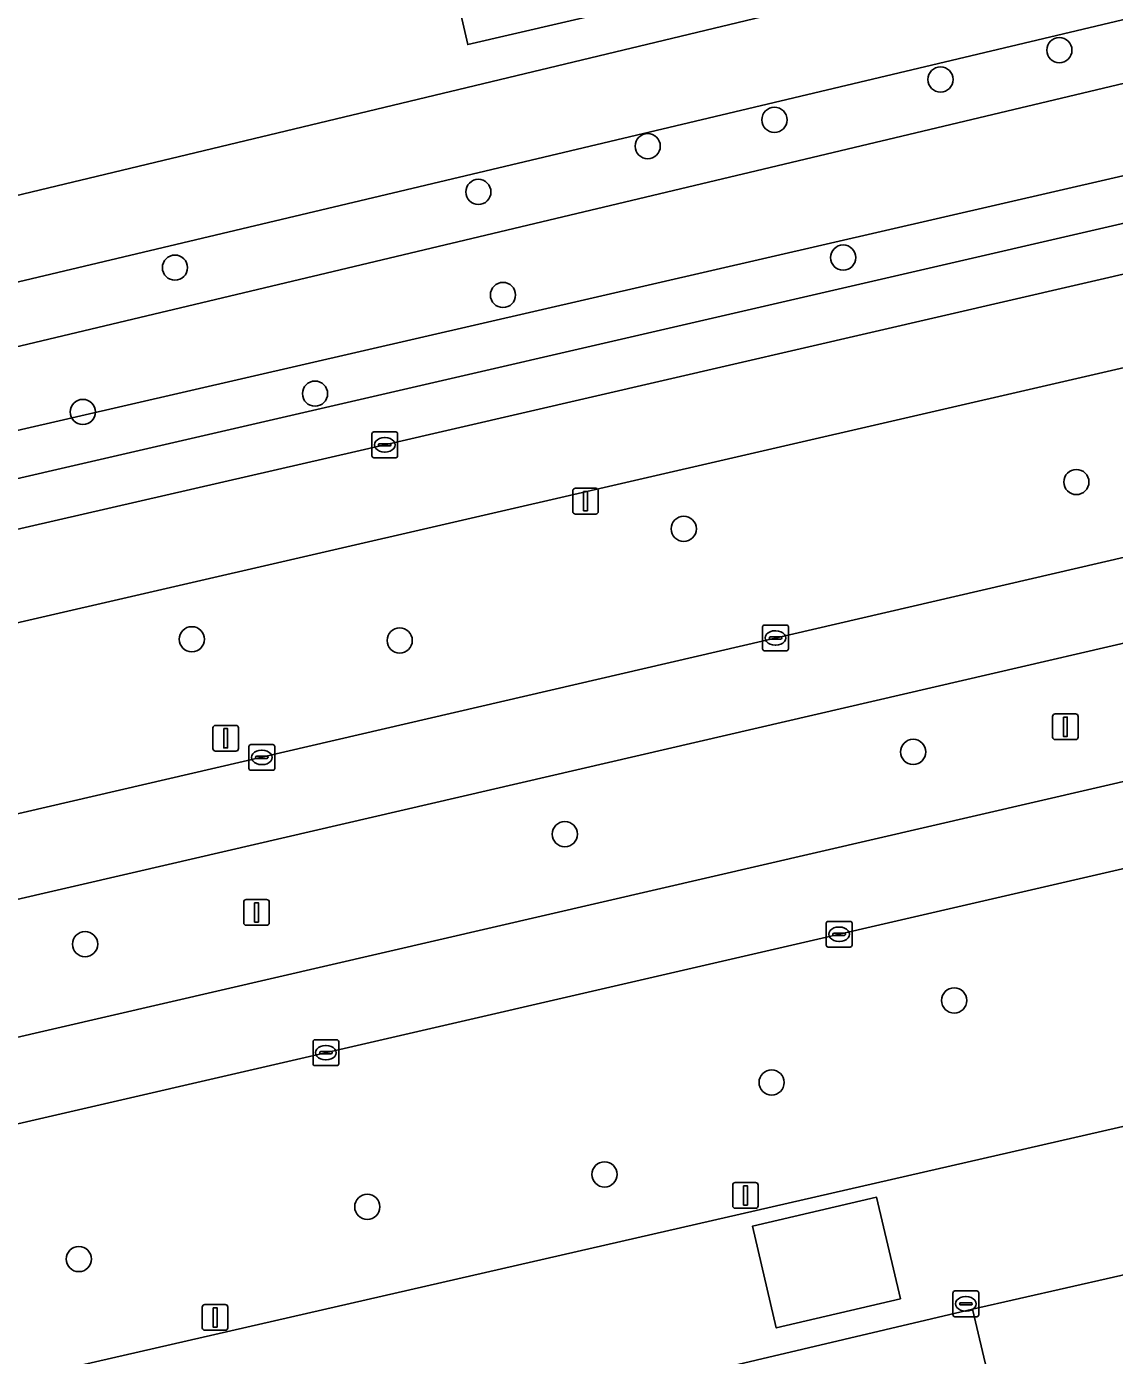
# Model space of a CAD drawing. Extents: x 156412 to 157779, y 382335 to 383768.
# Drawn here: x 157170.9 to 157213.2, y 383015.7 to 383067.3 of the extents above; entities that cross this region are included whole.
import ezdxf

# ---------------------------------------------------------------- set-up
doc = ezdxf.new("R2010")
doc.units = 0
for name, color, linetype in [('IMGEO_Berm_groen', 7, 'Continuous'), ('IMGEO_Boom', 7, 'Continuous'), ('IMGEO_Fietspad_gesloten', 7, 'Continuous'), ('IMGEO_Grasland_agrarisch', 7, 'Continuous'), ('IMGEO_Groenvoorziening', 7, 'Continuous'), ('IMGEO_Kolk', 7, 'Continuous'), ('IMGEO_Lichtmast', 7, 'Continuous'), ('IMGEO_Pand', 7, 'Continuous'), ('IMGEO_Parkeervlak_open', 7, 'Continuous'), ('IMGEO_Rijbaan_lokaal_gesloten', 7, 'Continuous'), ('IMGEO_Rijbaan_lokaal_open', 7, 'Continuous'), ('IMGEO_Rijbaan_regionaal_gesloten', 7, 'Continuous'), ('IMGEO_Verkeersbordpaal', 7, 'Continuous'), ('IMGEO_Voetpad_open', 7, 'Continuous')]:
    doc.layers.add(name, color=color, linetype=linetype)

msp = doc.modelspace()

# ---------------------------------------------------------------- linework, layer by layer
at = {"layer": 'IMGEO_Berm_groen'}
for points in [[(157348.158, 383080.475), (157347.135, 383085.108), (157322.818, 383079.421), (157252.088, 383062.977), (157146.809, 383038.714), (157148.502, 383031.65), (157150.615, 383032.201), (157153.136, 383032.737), (157250.826, 383055.368), (157295.594, 383067.589)], [(157349.498, 383073.507), (157325.583, 383068.017), (157303.131, 383062.83), (157247.292, 383051.212), (157175.196, 383034.518), (157151.323, 383029.012), (157149.287, 383028.422), (157150.394, 383023.422), (157152.473, 383023.924), (157155.187, 383024.545), (157256.65, 383047.991)], [(157223.14, 383036.866), (157156.55, 383021.499), (157153.243, 383020.724), (157151.116, 383020.258), (157153.257, 383010.737), (157155.502, 383011.353), (157225.544, 383027.395)]]:
    msp.add_lwpolyline(points, dxfattribs=at)
msp.add_lwpolyline([(157207.666, 383017.535), (157197.668, 383015.185), (157198.829, 383010.177), (157208.829, 383012.602)], close=True, dxfattribs=at)
at = {"layer": 'IMGEO_Boom'}
for centre in [(157211.041, 383066.426), (157206.427, 383065.286), (157199.975, 383063.718), (157195.053, 383062.697), (157188.476, 383060.921), (157202.645, 383058.371), (157176.69, 383057.981), (157189.431, 383056.92), (157182.131, 383053.088), (157173.113, 383052.376), (157211.703, 383049.657), (157196.453, 383047.838), (157177.345, 383043.551), (157185.419, 383043.504), (157205.362, 383039.177), (157191.835, 383035.984), (157173.2, 383031.711), (157206.958, 383029.527), (157199.865, 383026.343), (157193.376, 383022.772), (157184.162, 383021.512), (157172.957, 383019.485)]:
    msp.add_circle(centre, 0.489, dxfattribs=at)
at = {"layer": 'IMGEO_Fietspad_gesloten'}
for points in [[(157346.382, 383088.468), (157330.561, 383084.833), (157327.788, 383084.187), (157301.826, 383078.134), (157273.05, 383071.462), (157243.302, 383064.59), (157214.533, 383057.957), (157184.84, 383051.1), (157156.104, 383044.505), (157143.182, 383041.477)], [(157025.969, 383010.873), (157049.55, 383016.188), (157125.414, 383033.797), (157133.846, 383035.729), (157137.616, 383036.593), (157138.658, 383036.824), (157141.7, 383037.545), (157144.238, 383038.146), (157146.809, 383038.714), (157252.088, 383062.977)]]:
    msp.add_lwpolyline(points, dxfattribs=at)
at = {"layer": 'IMGEO_Grasland_agrarisch'}
for points in [[(157143.371, 383043.516), (157237.399, 383065.213), (157314.285, 383083.041), (157346.085, 383090.397)], [(157147.818, 383055.335), (157251.837, 383080.286)], [(157193.606, 383067.925), (157188.061, 383066.643), (157185.955, 383075.782)], [(157258.253, 383071.858), (157150.143, 383046.956)]]:
    msp.add_lwpolyline(points, dxfattribs=at)
at = {"layer": 'IMGEO_Groenvoorziening'}
for points in [[(157251.837, 383080.286), (157147.818, 383055.335)], [(157250.749, 383076.455), (157150.693, 383052.704)], [(157150.693, 383052.704), (157250.749, 383076.455)], [(157151.317, 383050.338), (157251.542, 383074.197)], [(157251.542, 383074.197), (157151.317, 383050.338)], [(157150.143, 383046.956), (157258.253, 383071.858)]]:
    msp.add_lwpolyline(points, dxfattribs=at)
at = {"layer": 'IMGEO_Kolk'}
for p, q in [((157184.339, 383050.674), (157184.339, 383051.526)), ((157184.414, 383051.6), (157185.266, 383051.6)), ((157185.34, 383051.526), (157185.34, 383050.674)), ((157184.598, 383051.094), (157184.598, 383051.106)), ((157185.036, 383051.057), (157184.638, 383051.057)), ((157184.641, 383051.143), (157185.039, 383051.143)), ((157184.827, 383051.38), (157184.852, 383051.38)), ((157185.082, 383051.106), (157185.082, 383051.094)), ((157185.266, 383050.6), (157184.414, 383050.6)), ((157184.85, 383050.82), (157184.825, 383050.82)), ((157199.517, 383043.176), (157199.517, 383044.028)), ((157199.592, 383044.102), (157200.444, 383044.102)), ((157200.005, 383043.882), (157200.03, 383043.882)), ((157200.518, 383044.028), (157200.518, 383043.176)), ((157199.776, 383043.596), (157199.776, 383043.608)), ((157200.214, 383043.559), (157199.816, 383043.559)), ((157199.819, 383043.645), (157200.217, 383043.645)), ((157200.028, 383043.322), (157200.003, 383043.322)), ((157200.26, 383043.608), (157200.26, 383043.596)), ((157200.444, 383043.102), (157199.592, 383043.102)), ((157179.564, 383038.537), (157179.564, 383039.389)), ((157179.639, 383039.463), (157180.491, 383039.463)), ((157180.052, 383039.243), (157180.077, 383039.243)), ((157180.565, 383039.389), (157180.565, 383038.537)), ((157179.823, 383038.957), (157179.823, 383038.969)), ((157180.261, 383038.92), (157179.863, 383038.92)), ((157179.866, 383039.006), (157180.264, 383039.006)), ((157180.075, 383038.683), (157180.05, 383038.683)), ((157180.307, 383038.969), (157180.307, 383038.957)), ((157180.491, 383038.463), (157179.639, 383038.463)), ((157201.987, 383031.671), (157201.987, 383032.523)), ((157202.062, 383032.597), (157202.914, 383032.597)), ((157202.988, 383032.523), (157202.988, 383031.671)), ((157202.246, 383032.091), (157202.246, 383032.103)), ((157202.684, 383032.054), (157202.286, 383032.054)), ((157202.289, 383032.14), (157202.687, 383032.14)), ((157202.475, 383032.377), (157202.5, 383032.377)), ((157202.73, 383032.103), (157202.73, 383032.091)), ((157202.914, 383031.597), (157202.062, 383031.597)), ((157202.498, 383031.817), (157202.473, 383031.817)), ((157182.053, 383027.072), (157182.053, 383027.924)), ((157182.128, 383027.998), (157182.98, 383027.998)), ((157182.541, 383027.778), (157182.566, 383027.778)), ((157183.054, 383027.924), (157183.054, 383027.072)), ((157182.312, 383027.492), (157182.312, 383027.504)), ((157182.75, 383027.455), (157182.352, 383027.455)), ((157182.355, 383027.541), (157182.753, 383027.541)), ((157182.796, 383027.504), (157182.796, 383027.492)), ((157182.98, 383026.998), (157182.128, 383026.998)), ((157182.564, 383027.218), (157182.539, 383027.218)), ((157206.91, 383017.321), (157206.91, 383018.173)), ((157206.985, 383018.247), (157207.837, 383018.247)), ((157207.398, 383018.027), (157207.423, 383018.027)), ((157207.911, 383018.173), (157207.911, 383017.321)), ((157207.169, 383017.741), (157207.169, 383017.753)), ((157207.607, 383017.704), (157207.209, 383017.704)), ((157207.212, 383017.79), (157207.61, 383017.79)), ((157207.421, 383017.467), (157207.396, 383017.467)), ((157207.653, 383017.753), (157207.653, 383017.741)), ((157207.837, 383017.247), (157206.985, 383017.247))]:
    msp.add_line(p, q, dxfattribs=at)
for points in [[(157184.339, 383050.674), (157184.339, 383051.526)], [(157184.414, 383051.6), (157185.266, 383051.6)], [(157185.34, 383051.526), (157185.34, 383050.674)], [(157185.266, 383050.6), (157184.414, 383050.6)], [(157199.517, 383043.176), (157199.517, 383044.028)], [(157199.592, 383044.102), (157200.444, 383044.102)], [(157200.518, 383044.028), (157200.518, 383043.176)], [(157200.444, 383043.102), (157199.592, 383043.102)], [(157179.564, 383038.537), (157179.564, 383039.389)], [(157179.639, 383039.463), (157180.491, 383039.463)], [(157180.565, 383039.389), (157180.565, 383038.537)], [(157180.491, 383038.463), (157179.639, 383038.463)], [(157201.987, 383031.671), (157201.987, 383032.523)], [(157202.062, 383032.597), (157202.914, 383032.597)], [(157202.988, 383032.523), (157202.988, 383031.671)], [(157202.914, 383031.597), (157202.062, 383031.597)], [(157182.053, 383027.072), (157182.053, 383027.924)], [(157182.128, 383027.998), (157182.98, 383027.998)], [(157183.054, 383027.924), (157183.054, 383027.072)], [(157182.98, 383026.998), (157182.128, 383026.998)], [(157206.91, 383017.321), (157206.91, 383018.173)], [(157206.985, 383018.247), (157207.837, 383018.247)], [(157207.911, 383018.173), (157207.911, 383017.321)], [(157207.837, 383017.247), (157206.985, 383017.247)]]:
    msp.add_lwpolyline(points, dxfattribs=at)
for centre, radius, start, end in [((157184.416, 383051.524), 0.0765, 91.552, 178.448), ((157184.416, 383051.524), 0.0765, 91.552, 178.448), ((157185.264, 383051.524), 0.0765, 1.552, 88.448), ((157185.264, 383051.524), 0.0765, 1.552, 88.448), ((157184.638, 383051.103), 0.0403, 85.8775, 175.7526), ((157184.635, 383051.093), 0.0366, 178.938, 274.7102), ((157185.039, 383051.1), 0.043, 264.8664, 352.4533), ((157185.043, 383051.105), 0.0386, 1.7309, 96.639), ((157184.416, 383050.676), 0.0765, 181.552, 268.448), ((157184.416, 383050.676), 0.0765, 181.552, 268.448), ((157185.264, 383050.676), 0.0765, 271.552, 358.448), ((157185.264, 383050.676), 0.0765, 271.552, 358.448), ((157199.594, 383044.026), 0.0765, 91.552, 178.448), ((157199.594, 383044.026), 0.0765, 91.552, 178.448), ((157200.442, 383044.026), 0.0765, 1.552, 88.448), ((157200.442, 383044.026), 0.0765, 1.552, 88.448), ((157199.816, 383043.605), 0.0403, 85.8775, 175.7526), ((157199.813, 383043.595), 0.0366, 178.938, 274.7102), ((157200.217, 383043.602), 0.043, 264.8664, 352.4533), ((157200.221, 383043.607), 0.0386, 1.7309, 96.639), ((157199.594, 383043.178), 0.0765, 181.552, 268.448), ((157199.594, 383043.178), 0.0765, 181.552, 268.448), ((157200.442, 383043.178), 0.0765, 271.552, 358.448), ((157200.442, 383043.178), 0.0765, 271.552, 358.448), ((157179.641, 383039.387), 0.0765, 91.552, 178.448), ((157179.641, 383039.387), 0.0765, 91.552, 178.448), ((157180.489, 383039.387), 0.0765, 1.552, 88.448), ((157180.489, 383039.387), 0.0765, 1.552, 88.448), ((157179.863, 383038.966), 0.0403, 85.8775, 175.7526), ((157179.86, 383038.956), 0.0366, 178.938, 274.7102), ((157180.264, 383038.963), 0.043, 264.8664, 352.4533), ((157180.268, 383038.968), 0.0386, 1.7309, 96.639), ((157179.641, 383038.539), 0.0765, 181.552, 268.448), ((157179.641, 383038.539), 0.0765, 181.552, 268.448), ((157180.489, 383038.539), 0.0765, 271.552, 358.448), ((157180.489, 383038.539), 0.0765, 271.552, 358.448), ((157202.064, 383032.521), 0.0765, 91.552, 178.448), ((157202.064, 383032.521), 0.0765, 91.552, 178.448), ((157202.912, 383032.521), 0.0765, 1.552, 88.448), ((157202.912, 383032.521), 0.0765, 1.552, 88.448), ((157202.286, 383032.1), 0.0403, 85.8775, 175.7526), ((157202.283, 383032.09), 0.0366, 178.938, 274.7102), ((157202.687, 383032.097), 0.043, 264.8664, 352.4533), ((157202.691, 383032.102), 0.0386, 1.7309, 96.639), ((157202.064, 383031.673), 0.0765, 181.552, 268.448), ((157202.064, 383031.673), 0.0765, 181.552, 268.448), ((157202.912, 383031.673), 0.0765, 271.552, 358.448), ((157202.912, 383031.673), 0.0765, 271.552, 358.448), ((157182.13, 383027.922), 0.0765, 91.552, 178.448), ((157182.13, 383027.922), 0.0765, 91.552, 178.448), ((157182.978, 383027.922), 0.0765, 1.552, 88.448), ((157182.978, 383027.922), 0.0765, 1.552, 88.448), ((157182.352, 383027.501), 0.0403, 85.8775, 175.7526), ((157182.349, 383027.491), 0.0366, 178.938, 274.7102), ((157182.753, 383027.498), 0.043, 264.8664, 352.4533), ((157182.757, 383027.503), 0.0386, 1.7309, 96.639), ((157182.13, 383027.074), 0.0765, 181.552, 268.448), ((157182.13, 383027.074), 0.0765, 181.552, 268.448), ((157182.978, 383027.074), 0.0765, 271.552, 358.448), ((157182.978, 383027.074), 0.0765, 271.552, 358.448), ((157206.987, 383018.171), 0.0765, 91.552, 178.448), ((157206.987, 383018.171), 0.0765, 91.552, 178.448), ((157207.835, 383018.171), 0.0765, 1.552, 88.448), ((157207.835, 383018.171), 0.0765, 1.552, 88.448), ((157207.209, 383017.75), 0.0403, 85.8775, 175.7526), ((157207.206, 383017.74), 0.0366, 178.938, 274.7102), ((157207.61, 383017.747), 0.043, 264.8664, 352.4533), ((157207.614, 383017.752), 0.0386, 1.7309, 96.639), ((157206.987, 383017.323), 0.0765, 181.552, 268.448), ((157206.987, 383017.323), 0.0765, 181.552, 268.448), ((157207.835, 383017.323), 0.0765, 271.552, 358.448), ((157207.835, 383017.323), 0.0765, 271.552, 358.448)]:
    msp.add_arc(centre, radius, start, end, dxfattribs=at)
for centre, major_axis, ratio, start_param, end_param in [((157184.826, 383051.1), (-0.387, 0.002), 0.722429, 4.712389, 7.853982), ((157184.851, 383051.1), (-0.39, 0.002), 0.717154, 1.570796, 4.712389), ((157200.004, 383043.602), (-0.387, 0.002), 0.722429, 4.712389, 7.853982), ((157200.029, 383043.602), (-0.39, 0.002), 0.717154, 1.570796, 4.712389), ((157180.051, 383038.963), (-0.387, 0.002), 0.722429, 4.712389, 7.853982), ((157180.076, 383038.963), (-0.39, 0.002), 0.717154, 1.570796, 4.712389), ((157202.474, 383032.097), (-0.387, 0.002), 0.722429, 4.712389, 7.853982), ((157202.499, 383032.097), (-0.39, 0.002), 0.717154, 1.570796, 4.712389), ((157182.54, 383027.498), (-0.387, 0.002), 0.722429, 4.712389, 7.853982), ((157182.565, 383027.498), (-0.39, 0.002), 0.717154, 1.570796, 4.712389), ((157207.397, 383017.747), (-0.387, 0.002), 0.722429, 4.712389, 7.853982), ((157207.422, 383017.747), (-0.39, 0.002), 0.717154, 1.570796, 4.712389)]:
    msp.add_ellipse(centre, major_axis=major_axis, ratio=ratio, start_param=start_param, end_param=end_param, dxfattribs=at)
at = {"layer": 'IMGEO_Lichtmast'}
for p, q in [((157192.143, 383048.513), (157192.143, 383049.313)), ((157192.143, 383049.313), (157192.143, 383048.513)), ((157192.243, 383049.413), (157193.033, 383049.413)), ((157193.033, 383049.413), (157192.243, 383049.413)), ((157193.133, 383049.313), (157193.133, 383048.513)), ((157193.133, 383048.513), (157193.133, 383049.313)), ((157193.033, 383048.413), (157192.243, 383048.413)), ((157192.243, 383048.413), (157193.033, 383048.413)), ((157210.78, 383039.754), (157210.78, 383040.554)), ((157210.78, 383040.554), (157210.78, 383039.754)), ((157210.88, 383040.654), (157211.67, 383040.654)), ((157211.67, 383040.654), (157210.88, 383040.654)), ((157211.77, 383040.554), (157211.77, 383039.754)), ((157211.77, 383039.754), (157211.77, 383040.554)), ((157211.67, 383039.654), (157210.88, 383039.654)), ((157210.88, 383039.654), (157211.67, 383039.654)), ((157179.462, 383033.445), (157180.252, 383033.445)), ((157180.252, 383033.445), (157179.462, 383033.445)), ((157179.362, 383032.545), (157179.362, 383033.345)), ((157179.362, 383033.345), (157179.362, 383032.545)), ((157180.352, 383033.345), (157180.352, 383032.545)), ((157180.352, 383032.545), (157180.352, 383033.345)), ((157180.252, 383032.445), (157179.462, 383032.445)), ((157179.462, 383032.445), (157180.252, 383032.445)), ((157198.354, 383021.556), (157198.354, 383022.356)), ((157198.354, 383022.356), (157198.354, 383021.556)), ((157198.454, 383022.456), (157199.244, 383022.456)), ((157199.244, 383022.456), (157198.454, 383022.456)), ((157199.344, 383022.356), (157199.344, 383021.556)), ((157199.344, 383021.556), (157199.344, 383022.356)), ((157199.244, 383021.456), (157198.454, 383021.456)), ((157198.454, 383021.456), (157199.244, 383021.456)), ((157177.754, 383016.821), (157177.754, 383017.621)), ((157177.754, 383017.621), (157177.754, 383016.821)), ((157177.854, 383017.721), (157178.644, 383017.721)), ((157178.644, 383017.721), (157177.854, 383017.721)), ((157178.744, 383017.621), (157178.744, 383016.821)), ((157178.744, 383016.821), (157178.744, 383017.621)), ((157178.644, 383016.721), (157177.854, 383016.721)), ((157177.854, 383016.721), (157178.644, 383016.721))]:
    msp.add_line(p, q, dxfattribs=at)
for points in [[(157192.563, 383049.288), (157192.713, 383049.288), (157192.713, 383048.538), (157192.563, 383048.538), (157192.563, 383049.288)], [(157211.2, 383040.529), (157211.35, 383040.529), (157211.35, 383039.779), (157211.2, 383039.779), (157211.2, 383040.529)], [(157179.782, 383033.32), (157179.932, 383033.32), (157179.932, 383032.57), (157179.782, 383032.57), (157179.782, 383033.32)], [(157198.774, 383022.331), (157198.924, 383022.331), (157198.924, 383021.581), (157198.774, 383021.581), (157198.774, 383022.331)], [(157178.174, 383017.596), (157178.324, 383017.596), (157178.324, 383016.846), (157178.174, 383016.846), (157178.174, 383017.596)]]:
    msp.add_lwpolyline(points, dxfattribs=at)
for centre, start, end in [((157192.243, 383049.313), 90, 180), ((157192.243, 383049.313), 90, 180), ((157193.033, 383049.313), 0, 90), ((157193.033, 383049.313), 360, 90), ((157192.243, 383048.513), 180, 270), ((157192.243, 383048.513), 180, 270), ((157193.033, 383048.513), 270, 0), ((157193.033, 383048.513), 270, 0), ((157210.88, 383040.554), 90, 180), ((157210.88, 383040.554), 90, 180), ((157211.67, 383040.554), 0, 90), ((157211.67, 383040.554), 360, 90), ((157210.88, 383039.754), 180, 270), ((157210.88, 383039.754), 180, 270), ((157211.67, 383039.754), 270, 0), ((157211.67, 383039.754), 270, 0), ((157179.462, 383033.345), 90, 180), ((157179.462, 383033.345), 90, 180), ((157180.252, 383033.345), 0, 90), ((157180.252, 383033.345), 360, 90), ((157179.462, 383032.545), 180, 270), ((157179.462, 383032.545), 180, 270), ((157180.252, 383032.545), 270, 0), ((157180.252, 383032.545), 270, 0), ((157198.454, 383022.356), 90, 180), ((157198.454, 383022.356), 90, 180), ((157199.244, 383022.356), 0, 90), ((157199.244, 383022.356), 360, 90), ((157198.454, 383021.556), 180, 270), ((157198.454, 383021.556), 180, 270), ((157199.244, 383021.556), 270, 0), ((157199.244, 383021.556), 270, 0), ((157177.854, 383017.621), 90, 180), ((157177.854, 383017.621), 90, 180), ((157178.644, 383017.621), 0, 90), ((157178.644, 383017.621), 360, 90), ((157177.854, 383016.821), 180, 270), ((157177.854, 383016.821), 180, 270), ((157178.644, 383016.821), 270, 0), ((157178.644, 383016.821), 270, 0)]:
    msp.add_arc(centre, 0.1, start, end, dxfattribs=at)
at = {"layer": 'IMGEO_Pand'}
msp.add_lwpolyline([(157189.877, 383083.697), (157189.861, 383083.766), (157184.491, 383082.526), (157186.04, 383075.802), (157185.955, 383075.782), (157188.061, 383066.643), (157193.606, 383067.925), (157192.053, 383074.646), (157191.97, 383074.627)], close=True, dxfattribs=at)
at = {"layer": 'IMGEO_Parkeervlak_open'}
msp.add_lwpolyline([(157207.666, 383017.535), (157208.829, 383012.602), (157216.001, 383014.142), (157223.495, 383015.907), (157222.269, 383020.851)], close=True, dxfattribs=at)
at = {"layer": 'IMGEO_Rijbaan_lokaal_gesloten'}
msp.add_lwpolyline([(157070.228, 382985.849), (157082.611, 382988.686), (157087.468, 382989.799), (157099.835, 382992.636), (157104.735, 382993.761), (157116.985, 382996.574), (157126.71, 382998.849), (157146.307, 383003.344), (157158.466, 383006.145), (157175.733, 383010.127), (157180.594, 383011.248), (157197.668, 383015.185), (157207.666, 383017.535), (157222.269, 383020.851), (157226.638, 383021.862), (157225.544, 383027.395), (157155.502, 383011.353), (157153.257, 383010.737), (157151.012, 383010.24), (157148.56, 383009.704), (157146.287, 383009.207), (157138.286, 383007.354), (157056.771, 382988.475)], dxfattribs=at)
msp.add_lwpolyline([(157199.122, 383020.756), (157203.945, 383021.887), (157204.869, 383017.945), (157200.046, 383016.814)], close=True, dxfattribs=at)
at = {"layer": 'IMGEO_Rijbaan_lokaal_open'}
msp.add_lwpolyline([(157200.046, 383016.814), (157204.869, 383017.945), (157203.945, 383021.887), (157199.122, 383020.756)], close=True, dxfattribs=at)
at = {"layer": 'IMGEO_Rijbaan_regionaal_gesloten'}
msp.add_lwpolyline([(157347.885, 383079.898), (157324.8, 383074.573), (157303.756, 383069.649), (157295.594, 383067.589), (157250.826, 383055.368), (157153.136, 383032.737), (157150.615, 383032.201), (157151.323, 383029.012), (157175.196, 383034.518), (157247.292, 383051.212), (157303.131, 383062.83), (157325.583, 383068.017), (157349.498, 383073.507)], close=True, dxfattribs=at)
msp.add_lwpolyline([(157256.65, 383047.991), (157155.187, 383024.545), (157152.473, 383023.924), (157153.243, 383020.724), (157156.55, 383021.499), (157223.14, 383036.866)], dxfattribs=at)
at = {"layer": 'IMGEO_Verkeersbordpaal'}
for p, q in [((157178.266, 383040.208), (157179.056, 383040.208)), ((157179.056, 383040.208), (157178.266, 383040.208)), ((157178.166, 383039.308), (157178.166, 383040.108)), ((157178.166, 383040.108), (157178.166, 383039.308)), ((157179.156, 383040.108), (157179.156, 383039.308)), ((157179.156, 383039.308), (157179.156, 383040.108)), ((157179.056, 383039.208), (157178.266, 383039.208)), ((157178.266, 383039.208), (157179.056, 383039.208))]:
    msp.add_line(p, q, dxfattribs=at)
msp.add_lwpolyline([(157178.586, 383040.083), (157178.736, 383040.083), (157178.736, 383039.333), (157178.586, 383039.333), (157178.586, 383040.083)], dxfattribs=at)
for centre, start, end in [((157178.266, 383040.108), 90, 180), ((157178.266, 383040.108), 90, 180), ((157179.056, 383040.108), 0, 90), ((157179.056, 383040.108), 360, 90), ((157178.266, 383039.308), 180, 270), ((157178.266, 383039.308), 180, 270), ((157179.056, 383039.308), 270, 0), ((157179.056, 383039.308), 270, 0)]:
    msp.add_arc(centre, 0.1, start, end, dxfattribs=at)
at = {"layer": 'IMGEO_Voetpad_open'}
for points in [[(157346.085, 383090.397), (157314.285, 383083.041), (157237.399, 383065.213), (157143.371, 383043.516)], [(157143.182, 383041.477), (157156.104, 383044.505), (157184.84, 383051.1), (157214.533, 383057.957), (157243.302, 383064.59), (157273.05, 383071.462), (157301.826, 383078.134), (157327.788, 383084.187), (157330.561, 383084.833), (157346.382, 383088.468)]]:
    msp.add_lwpolyline(points, dxfattribs=at)

doc.saveas('drawing.dxf')
